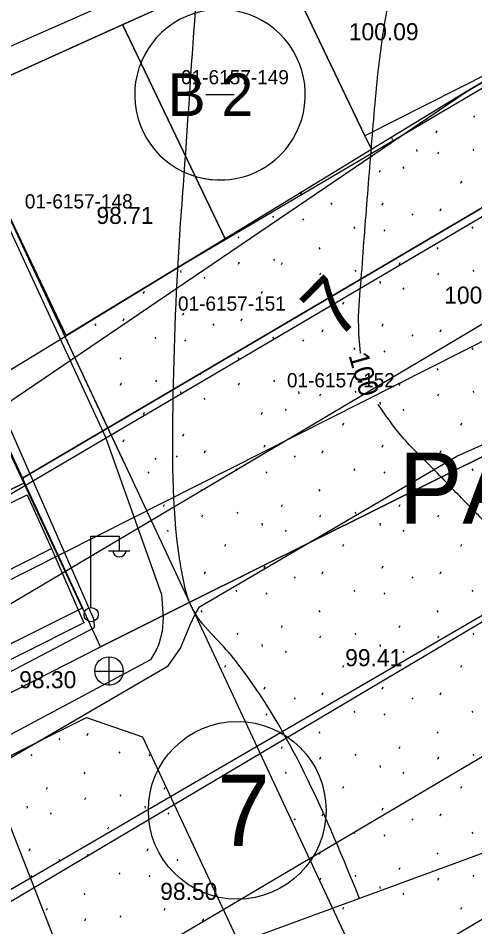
# Model space of a CAD drawing. Extents: x 412225 to 413380, y 4456471 to 4457189.
# Drawn here: x 412896.9 to 412929, y 4456722.3 to 4456786.2 of the extents above; entities that cross this region are included whole.
import ezdxf

# ---------------------------------------------------------------- set-up
doc = ezdxf.new("R2010")
doc.units = 0
for name, color, linetype in [('0_HALİHAZIR', 7, 'Continuous'), ('0_KADASTRO', 7, 'Continuous'), ('Level 28', 7, 'Continuous'), ('Level 32', 7, 'Continuous'), ('Level 41', 7, 'Continuous'), ('Level 54', 7, 'Continuous'), ('Level 57', 7, 'Continuous'), ('Level 58', 7, 'Continuous')]:
    doc.layers.add(name, color=color, linetype=linetype)

msp = doc.modelspace()

# ---------------------------------------------------------------- linework, layer by layer
at = {"layer": '0_HALİHAZIR'}
for p, q in [((412901.97605433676, 4456749.756110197), (412903.97606719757, 4456749.756113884)), ((412901.9760623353, 4456744.756078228), (412901.97605433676, 4456749.756110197)), ((412903.97606891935, 4456748.756107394), (412903.97606719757, 4456749.756113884)), ((412903.21606417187, 4456748.716105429), (412904.71607378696, 4456748.716108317)), ((412903.261854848, 4456739.254451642), (412903.2618516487, 4456741.254464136)), ((412902.24184676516, 4456740.2444564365), (412904.24185962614, 4456740.244459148)), ((412901.87948284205, 4456715.111718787), (412894.2069719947, 4456734.676464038))]:
    msp.add_line(p, q, dxfattribs=at)
for points in [[(413308.1026904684, 4456965.941186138), (413265.17536630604, 4456940.383804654), (413047.2388700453, 4456812.664318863), (412821.4749323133, 4456681.3633888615)], [(412931.8372840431, 4456800.177596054), (412903.86343912, 4456787.54379213), (412893.4133465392, 4456782.904482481), (412892.5130799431, 4456782.283234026), (412891.9067257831, 4456781.457074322), (412891.83684276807, 4456780.841620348), (412902.99406364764, 4456756.70391306), (412906.9301122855, 4456745.654037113), (412907.0543235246, 4456744.017364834), (412906.9771922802, 4456743.037582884), (412906.75294201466, 4456742.155091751), (412906.5504208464, 4456741.727720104), (412906.15407014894, 4456741.055024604), (412879.5547434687, 4456726.853627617), (412851.06593383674, 4456711.433289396), (412824.16508349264, 4456697.061960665), (412814.561264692, 4456691.644260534)], [(412816.02487814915, 4456699.68257162), (412835.48466532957, 4456709.294904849), (412860.2766963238, 4456722.091552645), (412890.4483918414, 4456737.158515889), (412902.21194424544, 4456743.322225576), (412902.1976173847, 4456743.87039909), (412894.31353186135, 4456761.7594701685), (412893.5929127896, 4456762.99596567), (412893.50727878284, 4456763.111049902), (412860.5422843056, 4456748.553322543), (412831.80768037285, 4456733.95254643), (412813.0750324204, 4456726.169954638)], [(412858.9660456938, 4456714.205580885), (412889.23814902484, 4456730.065177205), (412907.41433949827, 4456740.615741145), (412908.2650850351, 4456741.869883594), (412908.9515906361, 4456743.506337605), (412909.3015752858, 4456744.253235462), (412909.6105569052, 4456744.778509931), (412927.7082139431, 4456755.383052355), (412944.19963626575, 4456762.71411869), (412944.9392993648, 4456762.704029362), (412945.6042148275, 4456762.402650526), (412952.81161697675, 4456743.534165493), (412954.2022757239, 4456739.684152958), (412953.99588555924, 4456738.954439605), (412951.84239519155, 4456736.970415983)], [(412812.8131381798, 4456662.397861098), (412856.24487725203, 4456688.80613337), (412912.3338145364, 4456721.138007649), (412944.0968596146, 4456732.816216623)]]:
    msp.add_lwpolyline(points, dxfattribs=at)
for points in [[(412887.30368765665, 4456747.698963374), (412897.5001747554, 4456752.643305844), (412899.20730277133, 4456748.874175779), (412899.20730277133, 4456748.874175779), (412901.48055538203, 4456743.646683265), (412892.5791071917, 4456739.194483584), (412892.5791071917, 4456739.194483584), (412890.1178216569, 4456744.288275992), (412889.3354749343, 4456743.754724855)], [(412890.1178216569, 4456744.288275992), (412899.20730277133, 4456748.874175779), (412901.48055538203, 4456743.646683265), (412892.5791071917, 4456739.194483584)]]:
    msp.add_lwpolyline(points, close=True, dxfattribs=at)
for centre, radius in [((412901.98634497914, 4456744.231679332), 0.5000000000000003), ((412903.2466500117, 4456740.262615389), 1.0000000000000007)]:
    msp.add_circle(centre, radius, dxfattribs=at)
msp.add_arc((412903.9762927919, 4456748.759790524), 0.4738143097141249, 184.83843333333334, 355.1464111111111, dxfattribs=at)
for points in [[(412920.92576058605, 4456762.616861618), (412920.79412634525, 4456764.830852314), (412920.9733627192, 4456767.824852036), (412921.19926940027, 4456770.816321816), (412921.4348261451, 4456773.807081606), (412921.67317290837, 4456776.797611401), (412921.91873971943, 4456779.787551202), (412922.2110868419, 4456782.77270105), (412922.62053475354, 4456785.739680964), (412923.1627635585, 4456788.687150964), (412923.77909286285, 4456791.622991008), (412924.3399117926, 4456794.567801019), (412924.72870047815, 4456796.967157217)], [(412920.86257028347, 4456724.27374579), (412912.62186054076, 4456740.356773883), (412911.32059753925, 4456741.955059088), (412909.82131659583, 4456743.583526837), (412908.9994316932, 4456744.881829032), (412908.44895508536, 4456746.778685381), (412907.7419824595, 4456758.053857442), (412908.2211649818, 4456770.924031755), (412908.4741910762, 4456774.392284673), (412909.32838686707, 4456786.7410462), (412909.61766331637, 4456790.13449869), (412909.6184933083, 4456790.142938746)], [(412941.70866121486, 4456734.134136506), (412940.1671126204, 4456739.502588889), (412938.3397470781, 4456741.803080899), (412936.3575506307, 4456744.041102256), (412934.2371434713, 4456746.163362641), (412932.1187363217, 4456748.287623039), (412930.00581919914, 4456750.417323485), (412927.90193212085, 4456752.555914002), (412925.8104651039, 4456754.706624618), (412923.7386881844, 4456756.876205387), (412922.1796927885, 4456759.015457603)]]:
    msp.add_spline(points, degree=3, dxfattribs=at)
at = {"layer": '0_KADASTRO'}
for points in [[(412915.14, 4456790.66), (412928.8998092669, 4456796.870431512), (412934.35000000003, 4456784.54), (412921.2370205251, 4456777.899010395)], [(412904.2, 4456785.73), (412915.14, 4456790.66), (412921.2370205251, 4456777.899010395), (412921.7, 4456776.93), (412911.4, 4456770.66)], [(412892.34880940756, 4456780.379399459), (412904.2, 4456785.73), (412911.4, 4456770.66), (412908.66000000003, 4456768.99), (412900.23412405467, 4456763.852739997)], [(412894.207, 4456760.178), (412908.66000000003, 4456768.99), (412934.68, 4456784.32), (412937.36, 4456777.48), (412897.155, 4456753.817), (412896.733, 4456754.729)], [(412758.558, 4456668.786), (412808.977, 4456694.209), (412902.634, 4456741.974), (412909.074, 4456745.1790000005), (412943.419, 4456762.272), (412949.02400000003, 4456765.062), (412952.615, 4456766.849), (412963.581, 4456772.307), (412985.511, 4456783.221), (412985.536, 4456782.6110000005), (412987.65, 4456731.4), (412981.45, 4456727.59), (412970.63300000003, 4456720.947), (412967.17100000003, 4456718.821), (412964.24, 4456717.0200000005), (412920.19, 4456689.98), (412911.66000000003, 4456684.75), (412892.499, 4456672.9860000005), (412877.7, 4456663.9), (412867.363, 4456657.565), (412824.012, 4456630.971), (412807.183, 4456620.644)], [(412897.155, 4456753.817), (412937.36, 4456777.48), (412943.419, 4456762.272), (412909.074, 4456745.1790000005), (412902.634, 4456741.974), (412901.37200000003, 4456744.697), (412897.302, 4456753.501)], [(412879.381, 4456756.04), (412893.227, 4456762.2930000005), (412894.207, 4456760.178), (412896.733, 4456754.729), (412897.155, 4456753.817), (412897.302, 4456753.501), (412883.927, 4456746.958), (412881.946, 4456750.916), (412879.396, 4456756.01)], [(412883.927, 4456746.958), (412897.302, 4456753.501), (412901.37200000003, 4456744.697), (412901.162, 4456744.593), (412892.16500000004, 4456740.102), (412888.113, 4456738.079)]]:
    msp.add_lwpolyline(points, close=True, dxfattribs=at)
at = {"layer": 'Level 28'}
for p, q in [((412892.37442216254, 4456780.393530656), (412928.89765721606, 4456796.868112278)), ((412898.939, 4456766.373), (412892.374, 4456780.394)), ((412898.939, 4456766.373), (412897.27, 4456769.937)), ((412898.939, 4456766.373), (412897.27, 4456769.937)), ((412904.721, 4456754.025), (412898.939, 4456766.373)), ((412904.331, 4456754.858), (412898.939, 4456766.373)), ((412904.331, 4456754.858), (412898.939, 4456766.373)), ((412893.13923078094, 4456762.2523167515), (412901.3609395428, 4456744.69292056)), ((412925.229, 4456710.226), (412904.721, 4456754.025)), ((412901.3609395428, 4456744.69292056), (412851.73600000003, 4456719.768)), ((412854.87782973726, 4456713.5126897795), (412901.64951597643, 4456737.004518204)), ((412901.64951597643, 4456737.004518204), (412905.6024902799, 4456735.634089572)), ((412905.6024902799, 4456735.634089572), (412919.07463341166, 4456706.861153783))]:
    msp.add_line(p, q, dxfattribs=at)
at = {"layer": 'Level 32'}
msp.add_line((412912.048448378, 4456780.790957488), (412910.048448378, 4456780.790957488), dxfattribs=at)
for start, end in [(323.50618333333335, 273.1850694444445), (273.1850722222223, 323.50618611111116), (250.10280555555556, 266.7254388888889), (250.10280555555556, 266.7254388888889)]:
    msp.add_arc((412911.0484483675, 4456780.79095748), 6, start, end, dxfattribs=at)
at = {"layer": 'Level 41'}
for p, q in [((412928.879, 4456779.315), (412928.95, 4456779.208)), ((412926.238, 4456778.122), (412926.309, 4456778.281)), ((412923.109, 4456777.738), (412923.18, 4456777.631)), ((412924.867, 4456776.947), (412924.885, 4456776.7870000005)), ((412926.355, 4456776.625), (412926.427, 4456776.785)), ((412928.82, 4456776.97), (412928.891, 4456776.863)), ((412923.91500000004, 4456775.709), (412923.985, 4456775.602)), ((412922.26, 4456775.333), (412922.332, 4456775.493)), ((412927.971, 4456774.565), (412928.043, 4456774.725)), ((412916.739, 4456773.803), (412916.803, 4456773.949)), ((412918.83400000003, 4456773.187), (412918.905, 4456773.081)), ((412922.45, 4456773.035), (412922.52, 4456773.195)), ((412926.533, 4456772.627), (412926.604, 4456772.7870000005)), ((412914.749, 4456772.258), (412914.82, 4456772.151000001)), ((412916.848, 4456772.066), (412916.919, 4456771.959)), ((412924.545, 4456772.419), (412924.616, 4456772.313)), ((412920.46, 4456771.49), (412920.531, 4456771.383)), ((412922.559, 4456771.298), (412922.63, 4456771.191)), ((412928.753, 4456771.49), (412928.824, 4456771.383)), ((412912.293, 4456770.805), (412912.364, 4456770.698)), ((412918.004, 4456770.0370000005), (412918.075, 4456769.93)), ((412926.297, 4456770.0370000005), (412926.368, 4456769.93)), ((412912.351, 4456768.883), (412912.423, 4456769.0430000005)), ((412914.816, 4456769.228), (412914.887, 4456769.121)), ((412915.363, 4456768.8440000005), (412915.434, 4456769.0030000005)), ((412923.656, 4456768.8440000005), (412923.727, 4456769.0030000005)), ((412908.281, 4456768.437), (412908.299, 4456768.277)), ((412918.06200000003, 4456768.115), (412918.134, 4456768.275)), ((412920.527, 4456768.46), (412920.598, 4456768.353)), ((412926.355, 4456768.115), (412926.427, 4456768.275)), ((412928.82, 4456768.46), (412928.891, 4456768.353)), ((412909.911, 4456767.967), (412909.981, 4456767.86)), ((412922.28500000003, 4456767.669), (412922.303, 4456767.509000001)), ((412905.674, 4456766.823), (412905.746, 4456766.983)), ((412913.967, 4456766.823), (412914.039, 4456766.983)), ((412923.91500000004, 4456767.199), (412923.985, 4456767.092)), ((412919.678, 4456766.055), (412919.75, 4456766.215)), ((412927.971, 4456766.055), (412928.043, 4456766.215)), ((412904.23600000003, 4456764.885), (412904.30700000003, 4456765.045)), ((412908.446, 4456765.2930000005), (412908.516, 4456765.453)), ((412912.529, 4456764.885), (412912.60000000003, 4456765.045)), ((412916.739, 4456765.2930000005), (412916.809, 4456765.453)), ((412902.248, 4456764.677), (412902.319, 4456764.571)), ((412910.541, 4456764.677), (412910.612, 4456764.571)), ((412918.24, 4456764.117000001), (412918.311, 4456764.277)), ((412922.45, 4456764.525), (412922.52, 4456764.6850000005)), ((412926.533, 4456764.117000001), (412926.604, 4456764.277)), ((412906.456, 4456763.748), (412906.527, 4456763.641)), ((412914.749, 4456763.748), (412914.82, 4456763.641)), ((412924.545, 4456763.909), (412924.616, 4456763.803)), ((412900.262, 4456763.556), (412900.333, 4456763.449)), ((412908.555, 4456763.556), (412908.626, 4456763.449)), ((412916.848, 4456763.556), (412916.919, 4456763.449)), ((412920.46, 4456762.98), (412920.531, 4456762.873)), ((412928.753, 4456762.98), (412928.824, 4456762.873)), ((412904, 4456762.295), (412904.071, 4456762.188)), ((412912.293, 4456762.295), (412912.364, 4456762.188)), ((412922.559, 4456762.788), (412922.63, 4456762.681)), ((412901.38300000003, 4456761.155), (412901.43, 4456761.261)), ((412909.652, 4456761.102), (412909.723, 4456761.261)), ((412917.945, 4456761.102), (412918.016, 4456761.261)), ((412926.297, 4456761.527), (412926.368, 4456761.42)), ((412904.058, 4456760.373), (412904.13, 4456760.533)), ((412906.523, 4456760.718), (412906.594, 4456760.6110000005)), ((412912.351, 4456760.373), (412912.423, 4456760.533)), ((412914.816, 4456760.718), (412914.887, 4456760.6110000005)), ((412923.656, 4456760.334), (412923.727, 4456760.493)), ((412908.281, 4456759.927), (412908.299, 4456759.767)), ((412916.574, 4456759.927), (412916.592, 4456759.767)), ((412918.06200000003, 4456759.605), (412918.134, 4456759.765)), ((412920.527, 4456759.95), (412920.598, 4456759.843)), ((412926.355, 4456759.605), (412926.427, 4456759.765)), ((412928.82, 4456759.95), (412928.891, 4456759.843)), ((412909.911, 4456759.457), (412909.981, 4456759.35)), ((412922.28500000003, 4456759.159), (412922.303, 4456758.999)), ((412905.674, 4456758.313), (412905.746, 4456758.473)), ((412913.967, 4456758.313), (412914.039, 4456758.473)), ((412915.62200000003, 4456758.689), (412915.692, 4456758.582)), ((412923.91500000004, 4456758.689), (412923.985, 4456758.582)), ((412919.678, 4456757.545), (412919.75, 4456757.705)), ((412927.971, 4456757.545), (412928.043, 4456757.705)), ((412904.23600000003, 4456756.375), (412904.30700000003, 4456756.535)), ((412908.446, 4456756.783), (412908.516, 4456756.943)), ((412914.157, 4456756.015), (412914.227, 4456756.175)), ((412922.45, 4456756.015), (412922.52, 4456756.175)), ((412907.95900000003, 4456755.399), (412908.03, 4456755.2930000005)), ((412909.947, 4456755.607), (412910.018, 4456755.767)), ((412916.25200000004, 4456755.399), (412916.32300000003, 4456755.2930000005)), ((412918.24, 4456755.607), (412918.311, 4456755.767)), ((412924.545, 4456755.399), (412924.616, 4456755.2930000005)), ((412926.533, 4456755.607), (412926.604, 4456755.767)), ((412906.456, 4456755.238), (412906.527, 4456755.131)), ((412905.973, 4456754.278), (412906.044, 4456754.171)), ((412912.167, 4456754.47), (412912.238, 4456754.363)), ((412914.266, 4456754.278), (412914.337, 4456754.171)), ((412920.46, 4456754.47), (412920.531, 4456754.363)), ((412922.559, 4456754.278), (412922.63, 4456754.171)), ((412928.753, 4456754.47), (412928.824, 4456754.363)), ((412909.711, 4456753.017), (412909.782, 4456752.91)), ((412918.004, 4456753.017), (412918.075, 4456752.91)), ((412926.297, 4456753.017), (412926.368, 4456752.91)), ((412907.07, 4456751.824), (412907.141, 4456751.983)), ((412912.234, 4456751.44), (412912.305, 4456751.333)), ((412915.363, 4456751.824), (412915.434, 4456751.983)), ((412920.527, 4456751.44), (412920.598, 4456751.333)), ((412923.656, 4456751.824), (412923.727, 4456751.983)), ((412928.82, 4456751.44), (412928.891, 4456751.333)), ((412909.76900000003, 4456751.095), (412909.841, 4456751.255)), ((412918.06200000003, 4456751.095), (412918.134, 4456751.255)), ((412926.355, 4456751.095), (412926.427, 4456751.255)), ((412907.329, 4456750.1790000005), (412907.39900000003, 4456750.072)), ((412913.992, 4456750.649), (412914.01, 4456750.489)), ((412915.62200000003, 4456750.1790000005), (412915.692, 4456750.072)), ((412922.28500000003, 4456750.649), (412922.303, 4456750.489)), ((412923.91500000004, 4456750.1790000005), (412923.985, 4456750.072)), ((412911.385, 4456749.035), (412911.457, 4456749.195)), ((412919.678, 4456749.035), (412919.75, 4456749.195)), ((412927.971, 4456749.035), (412928.043, 4456749.195)), ((412914.157, 4456747.505), (412914.227, 4456747.665)), ((412922.45, 4456747.505), (412922.52, 4456747.665)), ((412909.947, 4456747.097), (412910.018, 4456747.257)), ((412918.24, 4456747.097), (412918.311, 4456747.257)), ((412926.533, 4456747.097), (412926.604, 4456747.257)), ((412916.25200000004, 4456746.889), (412916.32300000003, 4456746.783)), ((412924.545, 4456746.889), (412924.616, 4456746.783)), ((412912.167, 4456745.96), (412912.238, 4456745.853)), ((412914.266, 4456745.768), (412914.337, 4456745.661)), ((412920.46, 4456745.96), (412920.531, 4456745.853)), ((412922.559, 4456745.768), (412922.63, 4456745.661)), ((412928.753, 4456745.96), (412928.824, 4456745.853)), ((412909.711, 4456744.507), (412909.782, 4456744.4)), ((412918.004, 4456744.507), (412918.075, 4456744.4)), ((412926.297, 4456744.507), (412926.368, 4456744.4)), ((412915.363, 4456743.314), (412915.434, 4456743.473)), ((412923.656, 4456743.314), (412923.727, 4456743.473)), ((412912.234, 4456742.93), (412912.305, 4456742.823)), ((412918.06200000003, 4456742.585), (412918.134, 4456742.745)), ((412920.527, 4456742.93), (412920.598, 4456742.823)), ((412926.355, 4456742.585), (412926.427, 4456742.745)), ((412928.82, 4456742.93), (412928.891, 4456742.823)), ((412913.992, 4456742.139), (412914.01, 4456741.979)), ((412922.28500000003, 4456742.139), (412922.303, 4456741.979)), ((412915.62200000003, 4456741.669), (412915.692, 4456741.562)), ((412923.91500000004, 4456741.669), (412923.985, 4456741.562)), ((412911.385, 4456740.525), (412911.457, 4456740.6850000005)), ((412919.678, 4456740.525), (412919.75, 4456740.6850000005)), ((412927.971, 4456740.525), (412928.043, 4456740.6850000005)), ((412914.157, 4456738.995), (412914.227, 4456739.155)), ((412918.24, 4456738.587), (412918.311, 4456738.747)), ((412922.45, 4456738.995), (412922.52, 4456739.155)), ((412926.533, 4456738.587), (412926.604, 4456738.747)), ((412916.25200000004, 4456738.379), (412916.32300000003, 4456738.273)), ((412924.545, 4456738.379), (412924.616, 4456738.273)), ((412920.46, 4456737.45), (412920.531, 4456737.343)), ((412928.753, 4456737.45), (412928.824, 4456737.343)), ((412914.266, 4456737.258), (412914.337, 4456737.151000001)), ((412922.559, 4456737.258), (412922.63, 4456737.151000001)), ((412899.726, 4456735.5200000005), (412899.797, 4456735.414)), ((412901.71400000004, 4456735.728), (412901.78500000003, 4456735.888)), ((412918.004, 4456735.997), (412918.075, 4456735.89)), ((412926.297, 4456735.997), (412926.368, 4456735.89)), ((412915.363, 4456734.8040000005), (412915.434, 4456734.963)), ((412923.656, 4456734.8040000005), (412923.727, 4456734.963)), ((412897.74, 4456734.399), (412897.811, 4456734.292)), ((412903.934, 4456734.591), (412904.005, 4456734.484)), ((412906.033, 4456734.399), (412906.104, 4456734.292)), ((412918.06200000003, 4456734.075), (412918.134, 4456734.235)), ((412920.527, 4456734.42), (412920.598, 4456734.313)), ((412926.355, 4456734.075), (412926.427, 4456734.235)), ((412928.82, 4456734.42), (412928.891, 4456734.313)), ((412922.28500000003, 4456733.629), (412922.303, 4456733.4690000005)), ((412901.478, 4456733.138), (412901.549, 4456733.031)), ((412915.62200000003, 4456733.159), (412915.692, 4456733.052)), ((412923.91500000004, 4456733.159), (412923.985, 4456733.052)), ((412898.837, 4456731.945), (412898.908, 4456732.104)), ((412907.13, 4456731.945), (412907.201, 4456732.104)), ((412919.678, 4456732.015), (412919.75, 4456732.175)), ((412927.971, 4456732.015), (412928.043, 4456732.175)), ((412901.536, 4456731.216), (412901.608, 4456731.376)), ((412904.001, 4456731.561), (412904.072, 4456731.454)), ((412897.466, 4456730.7700000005), (412897.484, 4456730.61)), ((412905.759, 4456730.7700000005), (412905.777, 4456730.61)), ((412922.45, 4456730.485), (412922.52, 4456730.6450000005)), ((412899.096, 4456730.3), (412899.166, 4456730.193)), ((412907.389, 4456730.3), (412907.45900000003, 4456730.193)), ((412916.25200000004, 4456729.869), (412916.32300000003, 4456729.763)), ((412918.24, 4456730.0770000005), (412918.311, 4456730.237)), ((412924.545, 4456729.869), (412924.616, 4456729.763)), ((412926.533, 4456730.0770000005), (412926.604, 4456730.237)), ((412903.152, 4456729.156), (412903.224, 4456729.316)), ((412920.46, 4456728.94), (412920.531, 4456728.833)), ((412922.559, 4456728.748), (412922.63, 4456728.641)), ((412928.753, 4456728.94), (412928.824, 4456728.833)), ((412897.631, 4456727.626), (412897.701, 4456727.786)), ((412905.924, 4456727.626), (412905.994, 4456727.786)), ((412901.71400000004, 4456727.218), (412901.78500000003, 4456727.3780000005)), ((412918.004, 4456727.487), (412918.075, 4456727.38)), ((412926.297, 4456727.487), (412926.368, 4456727.38)), ((412899.726, 4456727.01), (412899.797, 4456726.904)), ((412908.01900000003, 4456727.01), (412908.09, 4456726.904)), ((412897.74, 4456725.889), (412897.811, 4456725.782)), ((412903.934, 4456726.081), (412904.005, 4456725.974)), ((412906.033, 4456725.889), (412906.104, 4456725.782)), ((412920.527, 4456725.91), (412920.598, 4456725.803)), ((412923.656, 4456726.294), (412923.727, 4456726.453)), ((412928.82, 4456725.91), (412928.891, 4456725.803)), ((412918.06200000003, 4456725.565), (412918.134, 4456725.725)), ((412926.355, 4456725.565), (412926.427, 4456725.725)), ((412901.478, 4456724.6280000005), (412901.549, 4456724.521)), ((412909.771, 4456724.6280000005), (412909.842, 4456724.521)), ((412922.28500000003, 4456725.119), (412922.303, 4456724.959)), ((412923.91500000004, 4456724.649), (412923.985, 4456724.542)), ((412898.837, 4456723.4350000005), (412898.908, 4456723.5940000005)), ((412907.13, 4456723.4350000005), (412907.201, 4456723.5940000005)), ((412919.678, 4456723.505), (412919.75, 4456723.665)), ((412927.971, 4456723.505), (412928.043, 4456723.665)), ((412901.536, 4456722.706), (412901.608, 4456722.866)), ((412904.001, 4456723.051), (412904.072, 4456722.944)), ((412909.829, 4456722.706), (412909.901, 4456722.866))]:
    msp.add_line(p, q, dxfattribs=at)
at = {"layer": 'Level 54'}
for p, q in [((412875.278, 4456745.001), (412928.355, 4456780.993)), ((412879.336, 4456738.107), (412936.582, 4456767.038))]:
    msp.add_line(p, q, dxfattribs=at)
for points in [[(412772.86100000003, 4456680.089), (413040.614, 4456837.658)], [(412772.521, 4456650.705), (412780.988, 4456655.646), (413046.364, 4456813.097)], [(412928.355, 4456780.993), (412981.365, 4456812.189)], [(412838.075, 4456710.447), (412970.517, 4456789.026000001)], [(412887.855, 4456709.671), (412995.37700000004, 4456773.192)], [(412856.216, 4456679.35), (412988.664, 4456757.933)]]:
    msp.add_lwpolyline(points, dxfattribs=at)
at = {"layer": 'Level 57'}
msp.add_lwpolyline([(412934.357, 4456784.527), (412928.35000000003, 4456780.99), (412921.7, 4456776.93), (412911.4, 4456770.66), (412900.145, 4456763.798)], dxfattribs=at)
at = {"layer": 'Level 58'}
msp.add_circle((412912.25893006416, 4456730.464580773), 6.25, dxfattribs=at)

# ---------------------------------------------------------------- texts
at = {"layer": '0_HALİHAZIR'}
for s, p in [('100.09 ', (412920.10482490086, 4456784.620891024)), ('98.71', (412902.361200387, 4456771.702898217)), ('100.70 ', (412926.81371936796, 4456766.09993942)), ('99.41', (412919.8494509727, 4456740.600102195)), ('98.30', (412896.92945961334, 4456739.0519737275)), ('98.50', (412906.8442288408, 4456724.164957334))]:
    msp.add_text(s, height=1.2, dxfattribs=at).set_placement(p)
msp.add_text('100', height=1.4000000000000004, rotation=285.8532311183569, dxfattribs=at).set_placement((412920.0756888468, 4456762.462847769))
at = {"layer": '0_KADASTRO'}
for s, p in [('01-6157-149', (412908.308543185, 4456781.523330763)), ('01-6157-149', (412908.308543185, 4456781.523330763)), ('01-6157-148', (412897.3237722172, 4456772.79352365)), ('01-6157-148', (412897.3237722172, 4456772.79352365)), ('01-6157-151', (412908.0927161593, 4456765.604270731)), ('01-6157-151', (412908.0927161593, 4456765.604270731)), ('01-6157-152', (412915.75455513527, 4456760.212331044)), ('01-6157-152', (412915.75455513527, 4456760.212331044))]:
    msp.add_text(s, height=1, dxfattribs=at).set_placement(p)
at = {"layer": 'Level 28'}
msp.add_text('PARK', height=4.999998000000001, dxfattribs=at).set_placement((412923.629, 4456750.616))
at = {"layer": 'Level 32'}
msp.add_text('B 2', height=3, dxfattribs=at).set_placement((412907.364, 4456779.291))
at = {"layer": 'Level 54'}
msp.add_text('7', height=4.000002, rotation=45.56091944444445, dxfattribs=at).set_placement((412919.287, 4456763.43))
at = {"layer": 'Level 58'}
msp.add_text('7', height=4.999998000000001, dxfattribs=at).set_placement((412910.841, 4456727.965))

doc.saveas('drawing.dxf')
